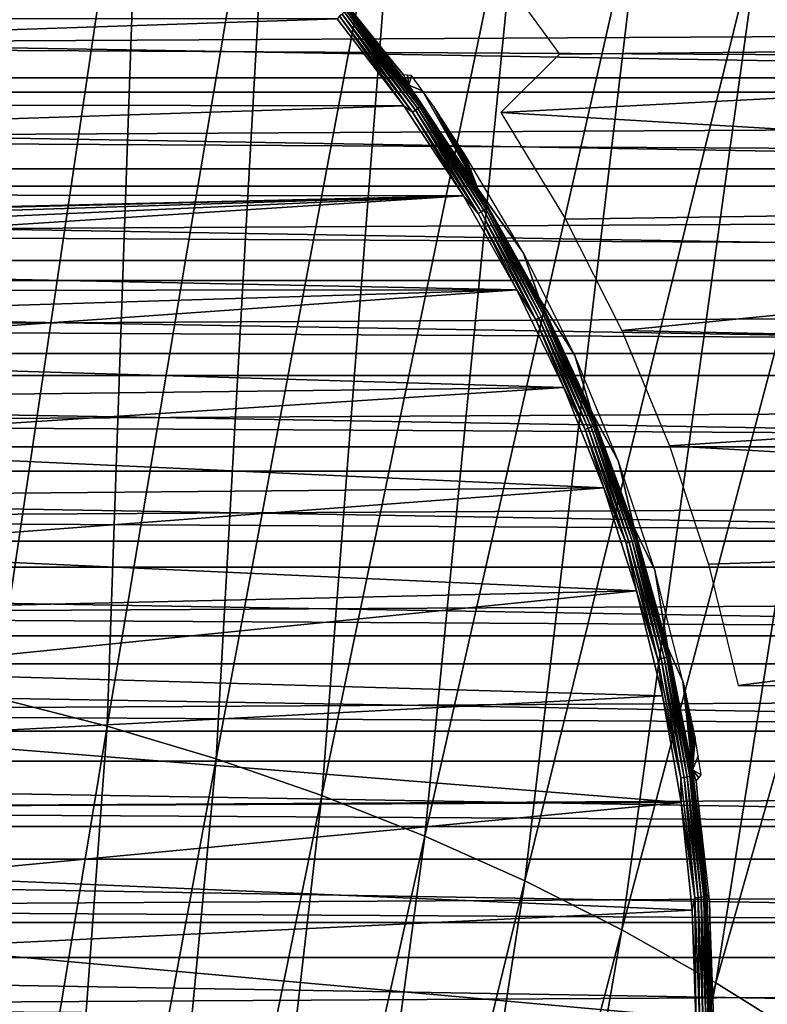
# Model space of a CAD drawing. Header units: millimetres. Extents: x -300 to 300, y -500 to 500.
# Tile 511 of 656: x 17 to 31, y 110 to 129. Entities that reach past the tile are written whole.
import ezdxf

# ---------------------------------------------------------------- set-up
doc = ezdxf.new("R2010")
doc.units = ezdxf.units.MM
doc.header["$LTSCALE"] = 81.481481
for name, color, linetype in [('19', 7, 'CONTINUOUS'), ('34', 7, 'CONTINUOUS'), ('41', 7, 'CONTINUOUS'), ('44', 7, 'CONTINUOUS'), ('5', 7, 'CONTINUOUS'), ('6', 7, 'CONTINUOUS'), ('63', 7, 'CONTINUOUS'), ('77', 7, 'CONTINUOUS')]:
    doc.layers.add(name, color=color, linetype=linetype)

msp = doc.modelspace()

# ---------------------------------------------------------------- linework, layer by layer
at = {"layer": '19', "color": 7, "linetype": 'CONTINUOUS'}
for points in [[(19.152, 134.77, 77.173), (16.623, 135.309, 77.188), (16.375, 116.029, 77.184), (19.152, 134.77, 77.173)], [(18.48, 115.49, 77.172), (19.152, 134.77, 77.173), (16.375, 116.029, 77.184), (18.48, 115.49, 77.172)], [(21.613, 134.146, 77.156), (19.152, 134.77, 77.173), (18.48, 115.49, 77.172), (21.613, 134.146, 77.156)], [(20.527, 114.876, 77.157), (21.613, 134.146, 77.156), (18.48, 115.49, 77.172), (20.527, 114.876, 77.157)], [(24.008, 133.435, 77.138), (21.613, 134.146, 77.156), (20.527, 114.876, 77.157), (24.008, 133.435, 77.138)], [(22.517, 114.187, 77.142), (24.008, 133.435, 77.138), (20.527, 114.876, 77.157), (22.517, 114.187, 77.142)], [(26.336, 132.637, 77.117), (24.008, 133.435, 77.138), (22.517, 114.187, 77.142), (26.336, 132.637, 77.117)], [(24.451, 113.422, 77.125), (26.336, 132.637, 77.117), (22.517, 114.187, 77.142), (24.451, 113.422, 77.125)], [(28.599, 131.751, 77.095), (26.336, 132.637, 77.117), (24.451, 113.422, 77.125), (28.599, 131.751, 77.095)], [(26.33, 112.581, 77.107), (28.599, 131.751, 77.095), (24.451, 113.422, 77.125), (26.33, 112.581, 77.107)], [(30.797, 130.776, 77.071), (28.599, 131.751, 77.095), (26.33, 112.581, 77.107), (30.797, 130.776, 77.071)], [(28.153, 111.662, 77.088), (30.797, 130.776, 77.071), (26.33, 112.581, 77.107), (28.153, 111.662, 77.088)], [(32.93, 129.712, 77.046), (30.797, 130.776, 77.071), (28.153, 111.662, 77.088), (32.93, 129.712, 77.046)], [(29.922, 110.666, 77.068), (32.93, 129.712, 77.046), (28.153, 111.662, 77.088), (29.922, 110.666, 77.068)], [(35, 128.558, 77.019), (32.93, 129.712, 77.046), (29.922, 110.666, 77.068), (35, 128.558, 77.019)], [(31.637, 109.592, 77.047), (35, 128.558, 77.019), (29.922, 110.666, 77.068), (31.637, 109.592, 77.047)], [(18.48, 115.49, 77.172), (16.375, 116.029, 77.184), (15.349, 96.597, 77.159), (18.48, 115.49, 77.172)], [(17.049, 96.082, 77.148), (18.48, 115.49, 77.172), (15.349, 96.597, 77.159), (17.049, 96.082, 77.148)], [(20.527, 114.876, 77.157), (18.48, 115.49, 77.172), (17.049, 96.082, 77.148), (20.527, 114.876, 77.157)], [(18.701, 95.505, 77.137), (20.527, 114.876, 77.157), (17.049, 96.082, 77.148), (18.701, 95.505, 77.137)], [(22.517, 114.187, 77.142), (20.527, 114.876, 77.157), (18.701, 95.505, 77.137), (22.517, 114.187, 77.142)], [(20.307, 94.863, 77.125), (22.517, 114.187, 77.142), (18.701, 95.505, 77.137), (20.307, 94.863, 77.125)], [(24.451, 113.422, 77.125), (22.517, 114.187, 77.142), (20.307, 94.863, 77.125), (24.451, 113.422, 77.125)], [(21.867, 94.158, 77.112), (24.451, 113.422, 77.125), (20.307, 94.863, 77.125), (21.867, 94.158, 77.112)], [(26.33, 112.581, 77.107), (24.451, 113.422, 77.125), (21.867, 94.158, 77.112), (26.33, 112.581, 77.107)], [(23.381, 93.388, 77.099), (26.33, 112.581, 77.107), (21.867, 94.158, 77.112), (23.381, 93.388, 77.099)], [(28.153, 111.662, 77.088), (26.33, 112.581, 77.107), (23.381, 93.388, 77.099), (28.153, 111.662, 77.088)], [(24.85, 92.553, 77.084), (28.153, 111.662, 77.088), (23.381, 93.388, 77.099), (24.85, 92.553, 77.084)], [(29.922, 110.666, 77.068), (28.153, 111.662, 77.088), (24.85, 92.553, 77.084), (29.922, 110.666, 77.068)], [(26.273, 91.652, 77.069), (29.922, 110.666, 77.068), (24.85, 92.553, 77.084), (26.273, 91.652, 77.069)], [(31.637, 109.592, 77.047), (29.922, 110.666, 77.068), (26.273, 91.652, 77.069), (31.637, 109.592, 77.047)]]:
    msp.add_3dface(points, dxfattribs=at)
at = {"layer": '34', "color": 7, "linetype": 'CONTINUOUS'}
for points in [[(-49.332, 129.373, 501.493), (49.963, 127.684, 501.493), (-49.963, 127.684, 501.493), (-49.332, 129.373, 501.493)], [(49.332, 129.373, 501.493), (49.963, 127.684, 501.493), (-49.332, 129.373, 501.493), (49.332, 129.373, 501.493)], [(-49.963, 127.684, 501.493), (50.535, 125.975, 501.493), (-50.535, 125.975, 501.493), (-49.963, 127.684, 501.493)], [(49.963, 127.684, 501.493), (50.535, 125.975, 501.493), (-49.963, 127.684, 501.493), (49.963, 127.684, 501.493)], [(-50.535, 125.975, 501.493), (51.049, 124.247, 501.493), (-51.049, 124.247, 501.493), (-50.535, 125.975, 501.493)], [(50.535, 125.975, 501.493), (51.049, 124.247, 501.493), (-50.535, 125.975, 501.493), (50.535, 125.975, 501.493)], [(-51.049, 124.247, 501.493), (51.504, 122.502, 501.493), (-51.504, 122.502, 501.493), (-51.049, 124.247, 501.493)], [(51.049, 124.247, 501.493), (51.504, 122.502, 501.493), (-51.049, 124.247, 501.493), (51.049, 124.247, 501.493)], [(-51.504, 122.502, 501.493), (51.9, 120.743, 501.493), (-51.9, 120.743, 501.493), (-51.504, 122.502, 501.493)], [(51.504, 122.502, 501.493), (51.9, 120.743, 501.493), (-51.504, 122.502, 501.493), (51.504, 122.502, 501.493)], [(-51.9, 120.743, 501.493), (52.235, 118.972, 501.493), (-52.235, 118.972, 501.493), (-51.9, 120.743, 501.493)], [(51.9, 120.743, 501.493), (52.235, 118.972, 501.493), (-51.9, 120.743, 501.493), (51.9, 120.743, 501.493)], [(-52.235, 118.972, 501.493), (52.51, 117.19, 501.493), (-52.51, 117.19, 501.493), (-52.235, 118.972, 501.493)], [(52.235, 118.972, 501.493), (52.51, 117.19, 501.493), (-52.235, 118.972, 501.493), (52.235, 118.972, 501.493)], [(-52.51, 117.19, 501.493), (52.724, 115.4, 501.493), (-52.724, 115.4, 501.493), (-52.51, 117.19, 501.493)], [(52.51, 117.19, 501.493), (52.724, 115.4, 501.493), (-52.51, 117.19, 501.493), (52.51, 117.19, 501.493)], [(-52.724, 115.4, 501.493), (52.877, 113.603, 501.493), (-52.877, 113.603, 501.493), (-52.724, 115.4, 501.493)], [(52.724, 115.4, 501.493), (52.877, 113.603, 501.493), (-52.724, 115.4, 501.493), (52.724, 115.4, 501.493)], [(-52.877, 113.603, 501.493), (52.969, 111.803, 501.493), (-52.969, 111.803, 501.493), (-52.877, 113.603, 501.493)], [(52.877, 113.603, 501.493), (52.969, 111.803, 501.493), (-52.877, 113.603, 501.493), (52.877, 113.603, 501.493)], [(-52.969, 111.803, 501.493), (53, 110, 501.493), (-53, 110, 501.493), (-52.969, 111.803, 501.493)], [(52.969, 111.803, 501.493), (53, 110, 501.493), (-52.969, 111.803, 501.493), (52.969, 111.803, 501.493)]]:
    msp.add_3dface(points, dxfattribs=at)
at = {"layer": '41', "color": 7, "linetype": 'CONTINUOUS'}
for points in [[(22.697, 129.385, 545.698), (23.021, 128.985, 545.764), (24.148, 127.544, 545.698), (22.697, 129.385, 545.698)], [(22.847, 128.842, 545.986), (24.222, 127.038, 545.986), (22.895, 128.882, 545.964), (22.847, 128.842, 545.986)], [(22.895, 128.882, 545.964), (24.274, 127.074, 545.964), (22.939, 128.918, 545.929), (22.895, 128.882, 545.964)], [(22.895, 128.882, 545.964), (24.222, 127.038, 545.986), (24.274, 127.074, 545.964), (22.895, 128.882, 545.964)], [(22.939, 128.918, 545.929), (24.32, 127.106, 545.929), (22.976, 128.948, 545.882), (22.939, 128.918, 545.929)], [(22.939, 128.918, 545.929), (24.274, 127.074, 545.964), (24.32, 127.106, 545.929), (22.939, 128.918, 545.929)], [(22.976, 128.948, 545.882), (24.359, 127.134, 545.882), (23.003, 128.971, 545.826), (22.976, 128.948, 545.882)], [(22.976, 128.948, 545.882), (24.32, 127.106, 545.929), (24.359, 127.134, 545.882), (22.976, 128.948, 545.882)], [(23.003, 128.971, 545.826), (24.388, 127.154, 545.826), (23.021, 128.985, 545.764), (23.003, 128.971, 545.826)], [(23.003, 128.971, 545.826), (24.359, 127.134, 545.882), (24.388, 127.154, 545.826), (23.003, 128.971, 545.826)], [(23.021, 128.985, 545.764), (24.388, 127.154, 545.826), (24.407, 127.167, 545.764), (23.021, 128.985, 545.764)], [(23.021, 128.985, 545.764), (24.407, 127.167, 545.764), (24.148, 127.544, 545.698), (23.021, 128.985, 545.764)], [(22.803, 128.792, 545.993), (24.054, 127.161, 545.993), (22.847, 128.842, 545.986), (22.803, 128.792, 545.993)], [(22.847, 128.842, 545.986), (24.054, 127.161, 545.993), (24.222, 127.038, 545.986), (22.847, 128.842, 545.986)], [(24.148, 127.544, 545.698), (24.407, 127.167, 545.764), (25.45, 125.596, 545.698), (24.148, 127.544, 545.698)], [(24.054, 127.161, 545.993), (25.177, 125.466, 545.993), (24.222, 127.038, 545.986), (24.054, 127.161, 545.993)], [(24.222, 127.038, 545.986), (25.455, 125.133, 545.986), (24.274, 127.074, 545.964), (24.222, 127.038, 545.986)], [(24.222, 127.038, 545.986), (25.177, 125.466, 545.993), (25.455, 125.133, 545.986), (24.222, 127.038, 545.986)], [(24.274, 127.074, 545.964), (25.509, 125.165, 545.964), (24.32, 127.106, 545.929), (24.274, 127.074, 545.964)], [(24.274, 127.074, 545.964), (25.455, 125.133, 545.986), (25.509, 125.165, 545.964), (24.274, 127.074, 545.964)], [(24.32, 127.106, 545.929), (25.558, 125.194, 545.929), (24.359, 127.134, 545.882), (24.32, 127.106, 545.929)], [(24.32, 127.106, 545.929), (25.509, 125.165, 545.964), (25.558, 125.194, 545.929), (24.32, 127.106, 545.929)], [(24.359, 127.134, 545.882), (25.599, 125.219, 545.882), (24.388, 127.154, 545.826), (24.359, 127.134, 545.882)], [(24.359, 127.134, 545.882), (25.558, 125.194, 545.929), (25.599, 125.219, 545.882), (24.359, 127.134, 545.882)], [(24.388, 127.154, 545.826), (25.63, 125.237, 545.826), (24.407, 127.167, 545.764), (24.388, 127.154, 545.826)], [(24.388, 127.154, 545.826), (25.599, 125.219, 545.882), (25.63, 125.237, 545.826), (24.388, 127.154, 545.826)], [(24.407, 127.167, 545.764), (25.63, 125.237, 545.826), (25.649, 125.249, 545.764), (24.407, 127.167, 545.764)], [(24.407, 127.167, 545.764), (25.649, 125.249, 545.764), (25.45, 125.596, 545.698), (24.407, 127.167, 545.764)], [(25.45, 125.596, 545.698), (25.649, 125.249, 545.764), (26.595, 123.551, 545.698), (25.45, 125.596, 545.698)], [(25.177, 125.466, 545.993), (26.182, 123.697, 545.993), (25.455, 125.133, 545.986), (25.177, 125.466, 545.993)], [(25.509, 125.165, 545.964), (26.595, 123.168, 545.964), (25.558, 125.194, 545.929), (25.509, 125.165, 545.964)], [(25.558, 125.194, 545.929), (26.646, 123.193, 545.929), (25.599, 125.219, 545.882), (25.558, 125.194, 545.929)], [(25.558, 125.194, 545.929), (26.595, 123.168, 545.964), (26.646, 123.193, 545.929), (25.558, 125.194, 545.929)], [(25.599, 125.219, 545.882), (26.689, 123.214, 545.882), (25.63, 125.237, 545.826), (25.599, 125.219, 545.882)], [(25.599, 125.219, 545.882), (26.646, 123.193, 545.929), (26.689, 123.214, 545.882), (25.599, 125.219, 545.882)], [(25.63, 125.237, 545.826), (26.721, 123.23, 545.826), (25.649, 125.249, 545.764), (25.63, 125.237, 545.826)], [(25.63, 125.237, 545.826), (26.689, 123.214, 545.882), (26.721, 123.23, 545.826), (25.63, 125.237, 545.826)], [(25.649, 125.249, 545.764), (26.721, 123.23, 545.826), (26.741, 123.24, 545.764), (25.649, 125.249, 545.764)], [(25.649, 125.249, 545.764), (26.741, 123.24, 545.764), (26.595, 123.551, 545.698), (25.649, 125.249, 545.764)], [(25.455, 125.133, 545.986), (26.539, 123.14, 545.986), (25.509, 125.165, 545.964), (25.455, 125.133, 545.986)], [(25.455, 125.133, 545.986), (26.182, 123.697, 545.993), (26.539, 123.14, 545.986), (25.455, 125.133, 545.986)], [(25.509, 125.165, 545.964), (26.539, 123.14, 545.986), (26.595, 123.168, 545.964), (25.509, 125.165, 545.964)], [(26.182, 123.697, 545.993), (27.062, 121.863, 545.993), (26.539, 123.14, 545.986), (26.182, 123.697, 545.993)], [(26.595, 123.551, 545.698), (26.741, 123.24, 545.764), (27.576, 121.422, 545.698), (26.595, 123.551, 545.698)], [(26.539, 123.14, 545.986), (27.467, 121.07, 545.986), (26.595, 123.168, 545.964), (26.539, 123.14, 545.986)], [(26.539, 123.14, 545.986), (27.062, 121.863, 545.993), (27.467, 121.07, 545.986), (26.539, 123.14, 545.986)], [(26.595, 123.168, 545.964), (27.525, 121.094, 545.964), (26.646, 123.193, 545.929), (26.595, 123.168, 545.964)], [(26.595, 123.168, 545.964), (27.467, 121.07, 545.986), (27.525, 121.094, 545.964), (26.595, 123.168, 545.964)], [(26.646, 123.193, 545.929), (27.578, 121.115, 545.929), (26.689, 123.214, 545.882), (26.646, 123.193, 545.929)], [(26.646, 123.193, 545.929), (27.525, 121.094, 545.964), (27.578, 121.115, 545.929), (26.646, 123.193, 545.929)], [(26.689, 123.214, 545.882), (27.622, 121.133, 545.882), (26.721, 123.23, 545.826), (26.689, 123.214, 545.882)], [(26.689, 123.214, 545.882), (27.578, 121.115, 545.929), (27.622, 121.133, 545.882), (26.689, 123.214, 545.882)], [(26.721, 123.23, 545.826), (27.655, 121.146, 545.826), (26.741, 123.24, 545.764), (26.721, 123.23, 545.826)], [(26.721, 123.23, 545.826), (27.622, 121.133, 545.882), (27.655, 121.146, 545.826), (26.721, 123.23, 545.826)], [(26.741, 123.24, 545.764), (27.655, 121.146, 545.826), (27.676, 121.155, 545.764), (26.741, 123.24, 545.764)], [(26.741, 123.24, 545.764), (27.676, 121.155, 545.764), (27.576, 121.422, 545.698), (26.741, 123.24, 545.764)], [(27.062, 121.863, 545.993), (27.814, 119.973, 545.993), (27.467, 121.07, 545.986), (27.062, 121.863, 545.993)], [(27.576, 121.422, 545.698), (27.676, 121.155, 545.764), (28.387, 119.224, 545.698), (27.576, 121.422, 545.698)], [(27.525, 121.094, 545.964), (28.294, 118.954, 545.964), (27.578, 121.115, 545.929), (27.525, 121.094, 545.964)], [(27.578, 121.115, 545.929), (28.348, 118.971, 545.929), (27.622, 121.133, 545.882), (27.578, 121.115, 545.929)], [(27.578, 121.115, 545.929), (28.294, 118.954, 545.964), (28.348, 118.971, 545.929), (27.578, 121.115, 545.929)], [(27.622, 121.133, 545.882), (28.393, 118.986, 545.882), (27.655, 121.146, 545.826), (27.622, 121.133, 545.882)], [(27.622, 121.133, 545.882), (28.348, 118.971, 545.929), (28.393, 118.986, 545.882), (27.622, 121.133, 545.882)], [(27.655, 121.146, 545.826), (28.427, 118.996, 545.826), (27.676, 121.155, 545.764), (27.655, 121.146, 545.826)], [(27.655, 121.146, 545.826), (28.393, 118.986, 545.882), (28.427, 118.996, 545.826), (27.655, 121.146, 545.826)], [(27.676, 121.155, 545.764), (28.427, 118.996, 545.826), (28.449, 119.003, 545.764), (27.676, 121.155, 545.764)], [(27.676, 121.155, 545.764), (28.449, 119.003, 545.764), (28.387, 119.224, 545.698), (27.676, 121.155, 545.764)], [(27.467, 121.07, 545.986), (28.234, 118.935, 545.986), (27.525, 121.094, 545.964), (27.467, 121.07, 545.986)], [(27.467, 121.07, 545.986), (27.814, 119.973, 545.993), (28.234, 118.935, 545.986), (27.467, 121.07, 545.986)], [(27.525, 121.094, 545.964), (28.234, 118.935, 545.986), (28.294, 118.954, 545.964), (27.525, 121.094, 545.964)], [(27.814, 119.973, 545.993), (28.434, 118.036, 545.993), (28.234, 118.935, 545.986), (27.814, 119.973, 545.993)], [(28.387, 119.224, 545.698), (28.449, 119.003, 545.764), (29.023, 116.968, 545.698), (28.387, 119.224, 545.698)], [(28.234, 118.935, 545.986), (28.835, 116.748, 545.986), (28.294, 118.954, 545.964), (28.234, 118.935, 545.986)], [(28.234, 118.935, 545.986), (28.434, 118.036, 545.993), (28.835, 116.748, 545.986), (28.234, 118.935, 545.986)], [(28.294, 118.954, 545.964), (28.896, 116.762, 545.964), (28.348, 118.971, 545.929), (28.294, 118.954, 545.964)], [(28.294, 118.954, 545.964), (28.835, 116.748, 545.986), (28.896, 116.762, 545.964), (28.294, 118.954, 545.964)], [(28.348, 118.971, 545.929), (28.951, 116.775, 545.929), (28.393, 118.986, 545.882), (28.348, 118.971, 545.929)], [(28.348, 118.971, 545.929), (28.896, 116.762, 545.964), (28.951, 116.775, 545.929), (28.348, 118.971, 545.929)], [(28.393, 118.986, 545.882), (28.998, 116.786, 545.882), (28.427, 118.996, 545.826), (28.393, 118.986, 545.882)], [(28.393, 118.986, 545.882), (28.951, 116.775, 545.929), (28.998, 116.786, 545.882), (28.393, 118.986, 545.882)], [(28.427, 118.996, 545.826), (29.033, 116.794, 545.826), (28.449, 119.003, 545.764), (28.427, 118.996, 545.826)], [(28.427, 118.996, 545.826), (28.998, 116.786, 545.882), (29.033, 116.794, 545.826), (28.427, 118.996, 545.826)], [(28.449, 119.003, 545.764), (29.033, 116.794, 545.826), (29.055, 116.799, 545.764), (28.449, 119.003, 545.764)], [(28.449, 119.003, 545.764), (29.055, 116.799, 545.764), (29.023, 116.968, 545.698), (28.449, 119.003, 545.764)], [(28.434, 118.036, 545.993), (28.92, 116.06, 545.993), (28.835, 116.748, 545.986), (28.434, 118.036, 545.993)], [(29.023, 116.968, 545.698), (29.055, 116.799, 545.764), (29.481, 114.669, 545.698), (29.023, 116.968, 545.698)], [(28.835, 116.748, 545.986), (29.267, 114.521, 545.986), (28.896, 116.762, 545.964), (28.835, 116.748, 545.986)], [(28.835, 116.748, 545.986), (28.92, 116.06, 545.993), (29.267, 114.521, 545.986), (28.835, 116.748, 545.986)], [(28.896, 116.762, 545.964), (29.329, 114.53, 545.964), (28.951, 116.775, 545.929), (28.896, 116.762, 545.964)], [(28.896, 116.762, 545.964), (29.267, 114.521, 545.986), (29.329, 114.53, 545.964), (28.896, 116.762, 545.964)], [(28.951, 116.775, 545.929), (29.385, 114.539, 545.929), (28.998, 116.786, 545.882), (28.951, 116.775, 545.929)], [(28.951, 116.775, 545.929), (29.329, 114.53, 545.964), (29.385, 114.539, 545.929), (28.951, 116.775, 545.929)], [(28.998, 116.786, 545.882), (29.432, 114.546, 545.882), (29.033, 116.794, 545.826), (28.998, 116.786, 545.882)], [(28.998, 116.786, 545.882), (29.385, 114.539, 545.929), (29.432, 114.546, 545.882), (28.998, 116.786, 545.882)], [(29.033, 116.794, 545.826), (29.467, 114.552, 545.826), (29.055, 116.799, 545.764), (29.033, 116.794, 545.826)], [(29.033, 116.794, 545.826), (29.432, 114.546, 545.882), (29.467, 114.552, 545.826), (29.033, 116.794, 545.826)], [(29.055, 116.799, 545.764), (29.467, 114.552, 545.826), (29.49, 114.555, 545.764), (29.055, 116.799, 545.764)], [(29.055, 116.799, 545.764), (29.49, 114.555, 545.764), (29.481, 114.669, 545.698), (29.055, 116.799, 545.764)], [(28.92, 116.06, 545.993), (29.268, 114.056, 545.993), (29.267, 114.521, 545.986), (28.92, 116.06, 545.993)], [(29.481, 114.669, 545.698), (29.49, 114.555, 545.764), (29.756, 112.342, 545.698), (29.481, 114.669, 545.698)], [(29.267, 114.521, 545.986), (29.527, 112.267, 545.986), (29.329, 114.53, 545.964), (29.267, 114.521, 545.986)], [(29.267, 114.521, 545.986), (29.268, 114.056, 545.993), (29.527, 112.267, 545.986), (29.267, 114.521, 545.986)], [(29.329, 114.53, 545.964), (29.59, 112.272, 545.964), (29.385, 114.539, 545.929), (29.329, 114.53, 545.964)], [(29.329, 114.53, 545.964), (29.527, 112.267, 545.986), (29.59, 112.272, 545.964), (29.329, 114.53, 545.964)], [(29.385, 114.539, 545.929), (29.646, 112.276, 545.929), (29.432, 114.546, 545.882), (29.385, 114.539, 545.929)], [(29.385, 114.539, 545.929), (29.59, 112.272, 545.964), (29.646, 112.276, 545.929), (29.385, 114.539, 545.929)], [(29.432, 114.546, 545.882), (29.694, 112.28, 545.882), (29.467, 114.552, 545.826), (29.432, 114.546, 545.882)], [(29.432, 114.546, 545.882), (29.646, 112.276, 545.929), (29.694, 112.28, 545.882), (29.432, 114.546, 545.882)], [(29.467, 114.552, 545.826), (29.729, 112.282, 545.826), (29.49, 114.555, 545.764), (29.467, 114.552, 545.826)], [(29.467, 114.552, 545.826), (29.694, 112.28, 545.882), (29.729, 112.282, 545.826), (29.467, 114.552, 545.826)], [(29.49, 114.555, 545.764), (29.729, 112.282, 545.826), (29.752, 112.284, 545.764), (29.49, 114.555, 545.764)], [(29.49, 114.555, 545.764), (29.752, 112.284, 545.764), (29.756, 112.342, 545.698), (29.49, 114.555, 545.764)], [(29.268, 114.056, 545.993), (29.478, 112.033, 545.993), (29.527, 112.267, 545.986), (29.268, 114.056, 545.993)], [(29.478, 112.033, 545.993), (29.548, 110, 545.993), (29.527, 112.267, 545.986), (29.478, 112.033, 545.993)], [(29.527, 112.267, 545.986), (29.614, 110, 545.986), (29.59, 112.272, 545.964), (29.527, 112.267, 545.986)], [(29.527, 112.267, 545.986), (29.548, 110, 545.993), (29.614, 110, 545.986), (29.527, 112.267, 545.986)], [(29.59, 112.272, 545.964), (29.677, 110, 545.964), (29.646, 112.276, 545.929), (29.59, 112.272, 545.964)], [(29.614, 110, 545.986), (29.677, 110, 545.964), (29.59, 112.272, 545.964), (29.614, 110, 545.986)], [(29.646, 112.276, 545.929), (29.733, 110, 545.929), (29.694, 112.28, 545.882), (29.646, 112.276, 545.929)], [(29.677, 110, 545.964), (29.733, 110, 545.929), (29.646, 112.276, 545.929), (29.677, 110, 545.964)], [(29.694, 112.28, 545.882), (29.781, 110, 545.882), (29.729, 112.282, 545.826), (29.694, 112.28, 545.882)], [(29.733, 110, 545.929), (29.781, 110, 545.882), (29.694, 112.28, 545.882), (29.733, 110, 545.929)], [(29.729, 112.282, 545.826), (29.817, 110, 545.826), (29.752, 112.284, 545.764), (29.729, 112.282, 545.826)], [(29.781, 110, 545.882), (29.817, 110, 545.826), (29.729, 112.282, 545.826), (29.781, 110, 545.882)], [(29.752, 112.284, 545.764), (29.84, 110, 545.764), (29.756, 112.342, 545.698), (29.752, 112.284, 545.764)], [(29.817, 110, 545.826), (29.84, 110, 545.764), (29.752, 112.284, 545.764), (29.817, 110, 545.826)], [(29.84, 110, 545.764), (29.848, 110, 545.698), (29.756, 112.342, 545.698), (29.84, 110, 545.764)]]:
    msp.add_3dface(points, dxfattribs=at)
at = {"layer": '44', "color": 7, "linetype": 'CONTINUOUS'}
for points in [[(22.655, 129.492, 543.502), (22.697, 129.385, 545.698), (24.051, 127.742, 543.502), (22.655, 129.492, 543.502)], [(22.697, 129.385, 545.698), (24.148, 127.544, 545.698), (24.051, 127.742, 543.502), (22.697, 129.385, 545.698)], [(24.051, 127.742, 543.502), (24.148, 127.544, 545.698), (24.126, 127.735, 540.247), (24.051, 127.742, 543.502)], [(24.126, 127.735, 540.247), (24.148, 127.544, 545.698), (24.201, 127.729, 536.993), (24.126, 127.735, 540.247)], [(24.201, 127.729, 536.993), (24.148, 127.544, 545.698), (24.408, 127.442, 536.993), (24.201, 127.729, 536.993)], [(24.148, 127.544, 545.698), (25.45, 125.596, 545.698), (24.408, 127.442, 536.993), (24.148, 127.544, 545.698)], [(24.408, 127.442, 536.993), (25.45, 125.596, 545.698), (24.612, 127.153, 536.993), (24.408, 127.442, 536.993)], [(24.612, 127.153, 536.993), (25.45, 125.596, 545.698), (24.614, 127.15, 536.992), (24.612, 127.153, 536.993)], [(24.614, 127.15, 536.992), (25.45, 125.596, 545.698), (24.616, 127.147, 536.991), (24.614, 127.15, 536.992)], [(24.616, 127.147, 536.991), (25.45, 125.596, 545.698), (24.627, 127.132, 537.029), (24.616, 127.147, 536.991)], [(24.627, 127.132, 537.029), (25.45, 125.596, 545.698), (24.638, 127.115, 537.066), (24.627, 127.132, 537.029)], [(24.638, 127.115, 537.066), (25.45, 125.596, 545.698), (24.65, 127.096, 537.103), (24.638, 127.115, 537.066)], [(24.65, 127.096, 537.103), (25.45, 125.596, 545.698), (24.662, 127.077, 537.14), (24.65, 127.096, 537.103)], [(24.662, 127.077, 537.14), (25.45, 125.596, 545.698), (24.676, 127.056, 537.177), (24.662, 127.077, 537.14)], [(24.676, 127.056, 537.177), (25.45, 125.596, 545.698), (24.691, 127.033, 537.215), (24.676, 127.056, 537.177)], [(24.691, 127.033, 537.215), (25.45, 125.596, 545.698), (24.707, 127.008, 537.252), (24.691, 127.033, 537.215)], [(24.707, 127.008, 537.252), (25.45, 125.596, 545.698), (24.724, 126.982, 537.29), (24.707, 127.008, 537.252)], [(24.724, 126.982, 537.29), (25.45, 125.596, 545.698), (24.743, 126.954, 537.328), (24.724, 126.982, 537.29)], [(24.743, 126.954, 537.328), (25.45, 125.596, 545.698), (24.764, 126.923, 537.367), (24.743, 126.954, 537.328)], [(24.764, 126.923, 537.367), (25.45, 125.596, 545.698), (24.786, 126.889, 537.408), (24.764, 126.923, 537.367)], [(24.786, 126.889, 537.408), (25.45, 125.596, 545.698), (24.81, 126.852, 537.449), (24.786, 126.889, 537.408)], [(24.81, 126.852, 537.449), (25.45, 125.596, 545.698), (24.837, 126.811, 537.492), (24.81, 126.852, 537.449)], [(24.837, 126.811, 537.492), (25.45, 125.596, 545.698), (24.867, 126.764, 537.538), (24.837, 126.811, 537.492)], [(24.867, 126.764, 537.538), (25.45, 125.596, 545.698), (24.903, 126.71, 537.588), (24.867, 126.764, 537.538)], [(24.903, 126.71, 537.588), (25.45, 125.596, 545.698), (24.937, 126.657, 537.636), (24.903, 126.71, 537.588)], [(24.937, 126.657, 537.636), (25.45, 125.596, 545.698), (24.973, 126.601, 537.683), (24.937, 126.657, 537.636)], [(24.973, 126.601, 537.683), (25.45, 125.596, 545.698), (25.006, 126.551, 537.724), (24.973, 126.601, 537.683)], [(25.006, 126.551, 537.724), (25.45, 125.596, 545.698), (25.039, 126.5, 537.764), (25.006, 126.551, 537.724)], [(25.039, 126.5, 537.764), (25.45, 125.596, 545.698), (25.067, 126.456, 537.8), (25.039, 126.5, 537.764)], [(25.067, 126.456, 537.8), (25.45, 125.596, 545.698), (25.094, 126.414, 537.833), (25.067, 126.456, 537.8)], [(25.094, 126.414, 537.833), (25.45, 125.596, 545.698), (25.119, 126.375, 537.864), (25.094, 126.414, 537.833)], [(25.119, 126.375, 537.864), (25.45, 125.596, 545.698), (25.141, 126.341, 537.892), (25.119, 126.375, 537.864)], [(25.141, 126.341, 537.892), (25.45, 125.596, 545.698), (25.162, 126.307, 537.919), (25.141, 126.341, 537.892)], [(25.162, 126.307, 537.919), (25.45, 125.596, 545.698), (25.183, 126.273, 537.947), (25.162, 126.307, 537.919)], [(25.45, 125.596, 545.698), (25.204, 126.24, 537.975), (25.183, 126.273, 537.947), (25.45, 125.596, 545.698)], [(25.204, 126.24, 537.975), (25.45, 125.596, 545.698), (26.305, 124.388, 537.975), (25.204, 126.24, 537.975)], [(25.45, 125.596, 545.698), (26.595, 123.551, 545.698), (26.305, 124.388, 537.975), (25.45, 125.596, 545.698)], [(26.305, 124.388, 537.975), (26.595, 123.551, 545.698), (27.27, 122.462, 537.975), (26.305, 124.388, 537.975)], [(26.595, 123.551, 545.698), (27.576, 121.422, 545.698), (27.27, 122.462, 537.975), (26.595, 123.551, 545.698)], [(27.27, 122.462, 537.975), (27.576, 121.422, 545.698), (28.095, 120.471, 537.975), (27.27, 122.462, 537.975)], [(27.576, 121.422, 545.698), (28.387, 119.224, 545.698), (28.095, 120.471, 537.975), (27.576, 121.422, 545.698)], [(28.095, 120.471, 537.975), (28.387, 119.224, 545.698), (28.774, 118.427, 537.975), (28.095, 120.471, 537.975)], [(28.387, 119.224, 545.698), (29.023, 116.968, 545.698), (28.774, 118.427, 537.975), (28.387, 119.224, 545.698)], [(28.774, 118.427, 537.975), (29.023, 116.968, 545.698), (29.305, 116.339, 537.975), (28.774, 118.427, 537.975)], [(29.023, 116.968, 545.698), (29.481, 114.669, 545.698), (29.305, 116.339, 537.975), (29.023, 116.968, 545.698)], [(29.305, 116.339, 537.975), (29.481, 114.669, 545.698), (29.314, 116.301, 537.948), (29.305, 116.339, 537.975)], [(29.314, 116.301, 537.948), (29.481, 114.669, 545.698), (29.324, 116.256, 537.916), (29.314, 116.301, 537.948)], [(29.324, 116.256, 537.916), (29.481, 114.669, 545.698), (29.337, 116.196, 537.874), (29.324, 116.256, 537.916)], [(29.337, 116.196, 537.874), (29.481, 114.669, 545.698), (29.356, 116.114, 537.817), (29.337, 116.196, 537.874)], [(29.356, 116.114, 537.817), (29.481, 114.669, 545.698), (29.376, 116.02, 537.752), (29.356, 116.114, 537.817)], [(29.376, 116.02, 537.752), (29.481, 114.669, 545.698), (29.394, 115.939, 537.695), (29.376, 116.02, 537.752)], [(29.394, 115.939, 537.695), (29.481, 114.669, 545.698), (29.407, 115.876, 537.65), (29.394, 115.939, 537.695)], [(29.407, 115.876, 537.65), (29.481, 114.669, 545.698), (29.417, 115.831, 537.617), (29.407, 115.876, 537.65)], [(29.417, 115.831, 537.617), (29.481, 114.669, 545.698), (29.424, 115.797, 537.591), (29.417, 115.831, 537.617)], [(29.424, 115.797, 537.591), (29.481, 114.669, 545.698), (29.43, 115.767, 537.568), (29.424, 115.797, 537.591)], [(29.43, 115.767, 537.568), (29.481, 114.669, 545.698), (29.44, 115.723, 537.532), (29.43, 115.767, 537.568)], [(29.44, 115.723, 537.532), (29.481, 114.669, 545.698), (29.45, 115.672, 537.489), (29.44, 115.723, 537.532)], [(29.45, 115.672, 537.489), (29.481, 114.669, 545.698), (29.46, 115.625, 537.447), (29.45, 115.672, 537.489)], [(29.46, 115.625, 537.447), (29.481, 114.669, 545.698), (29.469, 115.58, 537.403), (29.46, 115.625, 537.447)], [(29.469, 115.58, 537.403), (29.481, 114.669, 545.698), (29.479, 115.532, 537.355), (29.469, 115.58, 537.403)], [(29.479, 115.532, 537.355), (29.481, 114.669, 545.698), (29.488, 115.491, 537.309), (29.479, 115.532, 537.355)], [(29.488, 115.491, 537.309), (29.481, 114.669, 545.698), (29.495, 115.455, 537.266), (29.488, 115.491, 537.309)], [(29.495, 115.455, 537.266), (29.481, 114.669, 545.698), (29.502, 115.42, 537.221), (29.495, 115.455, 537.266)], [(29.502, 115.42, 537.221), (29.481, 114.669, 545.698), (29.509, 115.386, 537.173), (29.502, 115.42, 537.221)], [(29.509, 115.386, 537.173), (29.481, 114.669, 545.698), (29.516, 115.355, 537.126), (29.509, 115.386, 537.173)], [(29.516, 115.355, 537.126), (29.481, 114.669, 545.698), (29.522, 115.327, 537.079), (29.516, 115.355, 537.126)], [(29.522, 115.327, 537.079), (29.481, 114.669, 545.698), (29.527, 115.302, 537.034), (29.522, 115.327, 537.079)], [(29.527, 115.302, 537.034), (29.481, 114.669, 545.698), (29.531, 115.281, 536.991), (29.527, 115.302, 537.034)], [(29.531, 115.281, 536.991), (29.481, 114.669, 545.698), (29.532, 115.278, 536.992), (29.531, 115.281, 536.991)], [(29.532, 115.278, 536.992), (29.481, 114.669, 545.698), (29.533, 115.274, 536.993), (29.532, 115.278, 536.992)], [(29.533, 115.274, 536.993), (29.481, 114.669, 545.698), (29.593, 114.926, 536.993), (29.533, 115.274, 536.993)], [(29.593, 114.926, 536.993), (29.481, 114.669, 545.698), (29.649, 114.576, 536.993), (29.593, 114.926, 536.993)], [(29.481, 114.669, 545.698), (29.756, 112.342, 545.698), (29.552, 114.461, 543.502), (29.481, 114.669, 545.698)], [(29.649, 114.576, 536.993), (29.481, 114.669, 545.698), (29.6, 114.519, 540.247), (29.649, 114.576, 536.993)], [(29.6, 114.519, 540.247), (29.481, 114.669, 545.698), (29.552, 114.461, 543.502), (29.6, 114.519, 540.247)], [(29.552, 114.461, 543.502), (29.756, 112.342, 545.698), (29.803, 112.237, 543.502), (29.552, 114.461, 543.502)], [(29.756, 112.342, 545.698), (29.848, 110, 545.698), (29.803, 112.237, 543.502), (29.756, 112.342, 545.698)], [(29.803, 112.237, 543.502), (29.848, 110, 545.698), (29.886, 110, 543.502), (29.803, 112.237, 543.502)]]:
    msp.add_3dface(points, dxfattribs=at)
at = {"layer": '5', "color": 7, "linetype": 'CONTINUOUS'}
for points in [[(161.278, 127.414, 11), (-161.278, 127.414, 11), (-161.217, 129.17, 11), (161.278, 127.414, 11)], [(161.217, 129.171, 11), (161.278, 127.414, 11), (-161.217, 129.17, 11), (161.217, 129.171, 11)], [(161.339, 125.648, 11), (-161.339, 125.648, 11), (-161.278, 127.414, 11), (161.339, 125.648, 11)], [(161.278, 127.414, 11), (161.339, 125.648, 11), (-161.278, 127.414, 11), (161.278, 127.414, 11)], [(161.398, 123.872, 11), (-161.398, 123.871, 11), (-161.339, 125.648, 11), (161.398, 123.872, 11)], [(161.339, 125.648, 11), (161.398, 123.872, 11), (-161.339, 125.648, 11), (161.339, 125.648, 11)], [(161.457, 122.086, 11), (-161.457, 122.085, 11), (-161.398, 123.871, 11), (161.457, 122.086, 11)], [(161.398, 123.872, 11), (161.457, 122.086, 11), (-161.398, 123.871, 11), (161.398, 123.872, 11)], [(161.514, 120.289, 11), (-161.514, 120.289, 11), (-161.457, 122.085, 11), (161.514, 120.289, 11)], [(161.457, 122.086, 11), (161.514, 120.289, 11), (-161.457, 122.085, 11), (161.457, 122.086, 11)], [(161.57, 118.482, 11), (-161.57, 118.481, 11), (-161.514, 120.289, 11), (161.57, 118.482, 11)], [(161.514, 120.289, 11), (161.57, 118.482, 11), (-161.514, 120.289, 11), (161.514, 120.289, 11)], [(161.625, 116.664, 11), (-161.625, 116.663, 11), (-161.57, 118.481, 11), (161.625, 116.664, 11)], [(161.57, 118.482, 11), (161.625, 116.664, 11), (-161.57, 118.481, 11), (161.57, 118.482, 11)], [(161.68, 114.835, 11), (-161.68, 114.834, 11), (-161.625, 116.663, 11), (161.68, 114.835, 11)], [(161.625, 116.664, 11), (161.68, 114.835, 11), (-161.625, 116.663, 11), (161.625, 116.664, 11)], [(161.733, 112.994, 11), (-161.733, 112.994, 11), (-161.68, 114.834, 11), (161.733, 112.994, 11)], [(161.68, 114.835, 11), (161.733, 112.994, 11), (-161.68, 114.834, 11), (161.68, 114.835, 11)], [(161.785, 111.142, 11), (-161.785, 111.142, 11), (-161.733, 112.994, 11), (161.785, 111.142, 11)], [(161.733, 112.994, 11), (161.785, 111.142, 11), (-161.733, 112.994, 11), (161.733, 112.994, 11)], [(161.835, 109.278, 11), (-161.835, 109.277, 11), (-161.785, 111.142, 11), (161.835, 109.278, 11)], [(161.785, 111.142, 11), (161.835, 109.278, 11), (-161.785, 111.142, 11), (161.785, 111.142, 11)]]:
    msp.add_3dface(points, dxfattribs=at)
at = {"layer": '6', "color": 7, "linetype": 'CONTINUOUS'}
for points in [[(161.217, 129.17, 16), (-161.217, 129.171, 16), (-161.278, 127.414, 16), (161.217, 129.17, 16)], [(161.278, 127.414, 16), (161.217, 129.17, 16), (-161.278, 127.414, 16), (161.278, 127.414, 16)], [(161.339, 125.648, 16), (161.278, 127.414, 16), (-161.339, 125.648, 16), (161.339, 125.648, 16)], [(161.278, 127.414, 16), (-161.278, 127.414, 16), (-161.339, 125.648, 16), (161.278, 127.414, 16)], [(161.398, 123.871, 16), (161.339, 125.648, 16), (-161.398, 123.872, 16), (161.398, 123.871, 16)], [(161.339, 125.648, 16), (-161.339, 125.648, 16), (-161.398, 123.872, 16), (161.339, 125.648, 16)], [(161.398, 123.871, 16), (-161.398, 123.872, 16), (-161.457, 122.086, 16), (161.398, 123.871, 16)], [(161.457, 122.085, 16), (161.398, 123.871, 16), (-161.457, 122.086, 16), (161.457, 122.085, 16)], [(161.457, 122.085, 16), (-161.457, 122.086, 16), (-161.514, 120.289, 16), (161.457, 122.085, 16)], [(161.514, 120.289, 16), (161.457, 122.085, 16), (-161.514, 120.289, 16), (161.514, 120.289, 16)], [(161.57, 118.481, 16), (161.514, 120.289, 16), (-161.57, 118.482, 16), (161.57, 118.481, 16)], [(161.514, 120.289, 16), (-161.514, 120.289, 16), (-161.57, 118.482, 16), (161.514, 120.289, 16)], [(161.57, 118.481, 16), (-161.57, 118.482, 16), (-161.625, 116.664, 16), (161.57, 118.481, 16)], [(161.625, 116.663, 16), (161.57, 118.481, 16), (-161.625, 116.664, 16), (161.625, 116.663, 16)], [(161.625, 116.663, 16), (-161.625, 116.664, 16), (-161.68, 114.835, 16), (161.625, 116.663, 16)], [(161.68, 114.834, 16), (161.625, 116.663, 16), (-161.68, 114.835, 16), (161.68, 114.834, 16)], [(161.68, 114.834, 16), (-161.68, 114.835, 16), (-161.733, 112.994, 16), (161.68, 114.834, 16)], [(161.733, 112.994, 16), (161.68, 114.834, 16), (-161.733, 112.994, 16), (161.733, 112.994, 16)], [(161.785, 111.142, 16), (161.733, 112.994, 16), (-161.785, 111.142, 16), (161.785, 111.142, 16)], [(161.733, 112.994, 16), (-161.733, 112.994, 16), (-161.785, 111.142, 16), (161.733, 112.994, 16)], [(161.835, 109.277, 16), (161.785, 111.142, 16), (-161.835, 109.278, 16), (161.835, 109.277, 16)], [(161.785, 111.142, 16), (-161.785, 111.142, 16), (-161.835, 109.278, 16), (161.785, 111.142, 16)]]:
    msp.add_3dface(points, dxfattribs=at)
at = {"layer": '63', "color": 7, "linetype": 'CONTINUOUS'}
for points in [[(22.803, 128.792, 545.993), (-22.801, 128.794, 545.993), (-24.002, 127.233, 545.993), (22.803, 128.792, 545.993)], [(24.054, 127.161, 545.993), (22.803, 128.792, 545.993), (-24.002, 127.233, 545.993), (24.054, 127.161, 545.993)], [(24.054, 127.161, 545.993), (-24.002, 127.233, 545.993), (-25.131, 125.541, 545.993), (24.054, 127.161, 545.993)], [(25.177, 125.466, 545.993), (24.054, 127.161, 545.993), (-25.131, 125.541, 545.993), (25.177, 125.466, 545.993)], [(25.177, 125.466, 545.993), (-25.131, 125.541, 545.993), (-0.529, 124.866, 545.993), (25.177, 125.466, 545.993)], [(25.177, 125.466, 545.993), (-0.529, 124.866, 545.993), (0.776, 124.855, 545.993), (25.177, 125.466, 545.993)], [(25.177, 125.466, 545.993), (0.776, 124.855, 545.993), (2.075, 124.73, 545.993), (25.177, 125.466, 545.993)], [(25.177, 125.466, 545.993), (2.075, 124.73, 545.993), (3.358, 124.491, 545.993), (25.177, 125.466, 545.993)], [(25.177, 125.466, 545.993), (3.358, 124.491, 545.993), (4.615, 124.141, 545.993), (25.177, 125.466, 545.993)], [(26.182, 123.697, 545.993), (25.177, 125.466, 545.993), (4.615, 124.141, 545.993), (26.182, 123.697, 545.993)], [(5.837, 123.682, 545.993), (26.182, 123.697, 545.993), (4.615, 124.141, 545.993), (5.837, 123.682, 545.993)], [(26.182, 123.697, 545.993), (5.837, 123.682, 545.993), (7.034, 123.107, 545.993), (26.182, 123.697, 545.993)], [(26.182, 123.697, 545.993), (7.034, 123.107, 545.993), (8.174, 122.428, 545.993), (26.182, 123.697, 545.993)], [(27.062, 121.863, 545.993), (26.182, 123.697, 545.993), (8.174, 122.428, 545.993), (27.062, 121.863, 545.993)], [(27.062, 121.863, 545.993), (8.174, 122.428, 545.993), (9.25, 121.65, 545.993), (27.062, 121.863, 545.993)], [(27.062, 121.863, 545.993), (9.25, 121.65, 545.993), (10.252, 120.779, 545.993), (27.062, 121.863, 545.993)], [(27.814, 119.973, 545.993), (27.062, 121.863, 545.993), (10.252, 120.779, 545.993), (27.814, 119.973, 545.993)], [(27.814, 119.973, 545.993), (10.252, 120.779, 545.993), (11.172, 119.822, 545.993), (27.814, 119.973, 545.993)], [(27.814, 119.973, 545.993), (11.172, 119.822, 545.993), (12.003, 118.786, 545.993), (27.814, 119.973, 545.993)], [(28.434, 118.036, 545.993), (27.814, 119.973, 545.993), (12.003, 118.786, 545.993), (28.434, 118.036, 545.993)], [(28.434, 118.036, 545.993), (12.003, 118.786, 545.993), (12.739, 117.681, 545.993), (28.434, 118.036, 545.993)], [(28.434, 118.036, 545.993), (12.739, 117.681, 545.993), (13.373, 116.515, 545.993), (28.434, 118.036, 545.993)], [(28.92, 116.06, 545.993), (28.434, 118.036, 545.993), (13.373, 116.515, 545.993), (28.92, 116.06, 545.993)], [(28.92, 116.06, 545.993), (13.373, 116.515, 545.993), (13.908, 115.277, 545.993), (28.92, 116.06, 545.993)], [(29.268, 114.056, 545.993), (28.92, 116.06, 545.993), (13.908, 115.277, 545.993), (29.268, 114.056, 545.993)], [(29.268, 114.056, 545.993), (13.908, 115.277, 545.993), (14.331, 113.986, 545.993), (29.268, 114.056, 545.993)], [(29.268, 114.056, 545.993), (14.331, 113.986, 545.993), (14.634, 112.667, 545.993), (29.268, 114.056, 545.993)], [(29.478, 112.033, 545.993), (29.268, 114.056, 545.993), (14.634, 112.667, 545.993), (29.478, 112.033, 545.993)], [(29.478, 112.033, 545.993), (14.634, 112.667, 545.993), (14.816, 111.33, 545.993), (29.478, 112.033, 545.993)], [(29.548, 110, 545.993), (29.478, 112.033, 545.993), (14.816, 111.33, 545.993), (29.548, 110, 545.993)], [(29.548, 110, 545.993), (14.816, 111.33, 545.993), (14.875, 109.986, 545.993), (29.548, 110, 545.993)]]:
    msp.add_3dface(points, dxfattribs=at)
at = {"layer": '77', "color": 7, "linetype": 'CONTINUOUS'}
for points in [[(52.177, 128.389, 536.993), (51.056, 131.305, 536.993), (25.498, 130.166, 536.993), (52.177, 128.389, 536.993)], [(26.983, 128.132, 536.993), (52.177, 128.389, 536.993), (25.498, 130.166, 536.993), (26.983, 128.132, 536.993)], [(53.132, 125.415, 536.993), (52.177, 128.389, 536.993), (25.882, 127.031, 536.993), (53.132, 125.415, 536.993)], [(25.882, 127.031, 536.993), (52.177, 128.389, 536.993), (26.983, 128.132, 536.993), (25.882, 127.031, 536.993)], [(27.096, 125.024, 536.993), (53.132, 125.415, 536.993), (25.882, 127.031, 536.993), (27.096, 125.024, 536.993)], [(28.155, 122.931, 536.993), (53.132, 125.415, 536.993), (27.096, 125.024, 536.993), (28.155, 122.931, 536.993)], [(53.918, 122.391, 536.993), (53.132, 125.415, 536.993), (28.155, 122.931, 536.993), (53.918, 122.391, 536.993)], [(29.053, 120.765, 536.993), (53.918, 122.391, 536.993), (28.155, 122.931, 536.993), (29.053, 120.765, 536.993)], [(54.531, 119.328, 536.993), (53.918, 122.391, 536.993), (29.053, 120.765, 536.993), (54.531, 119.328, 536.993)], [(29.784, 118.536, 536.993), (54.531, 119.328, 536.993), (29.053, 120.765, 536.993), (29.784, 118.536, 536.993)], [(30.344, 116.259, 536.993), (54.531, 119.328, 536.993), (29.784, 118.536, 536.993), (30.344, 116.259, 536.993)], [(31.901, 116.259, 536.993), (54.531, 119.328, 536.993), (30.344, 116.259, 536.993), (31.901, 116.259, 536.993)]]:
    msp.add_3dface(points, dxfattribs=at)

doc.saveas('drawing.dxf')
